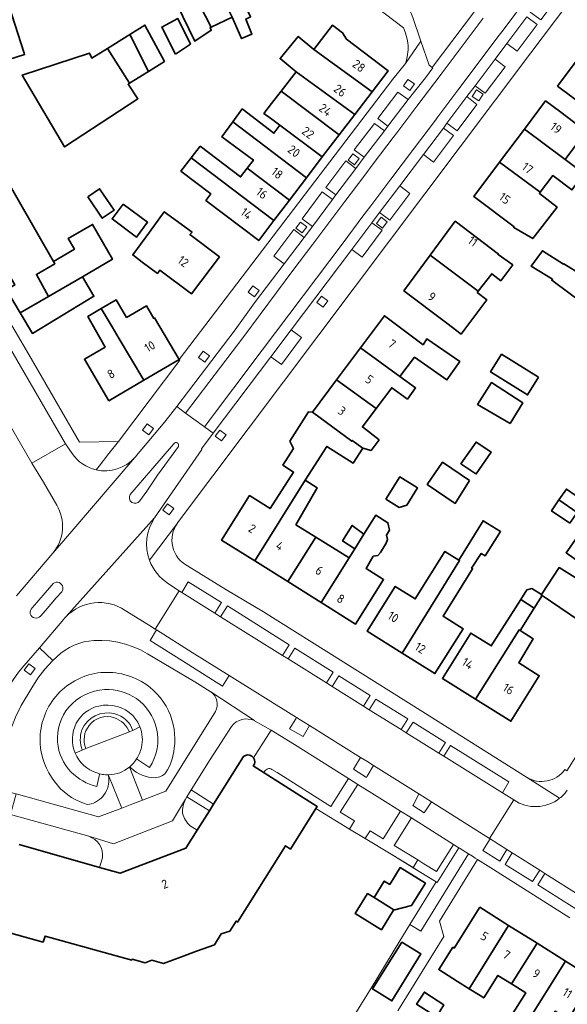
# Model space of a CAD drawing. Extents: x 150256 to 156914, y 461459 to 469481.
# Tile 333 of 656: x 155535 to 155619, y 463668 to 463819. Entities that reach past the tile are written whole.
import ezdxf
from ezdxf.enums import TextEntityAlignment as Align

# ---------------------------------------------------------------- set-up
doc = ezdxf.new("R2010")
doc.units = 0
doc.header["$LTSCALE"] = 0.75
for name, color, linetype, lineweight in [('B-RO-GR-BEPLANTING_CULTUUR_HEESTERS-GV', 251, 'CONTINUOUS', 18), ('B-RO-GR-GROENVOORZIENING-GV', 251, 'CONTINUOUS', 18), ('B-RO-IE-TERREINAFSCHEIDING_KUNSTMATIG_HEKWERK-G', 251, 'IE-TERREINAFSCHEIDING-KUNSTMATIG', 18), ('B-RO-IE-TERREINAFSCHEIDING_KUNSTMATIG_MUUR-G', 251, 'IE-TERREINAFSCHEIDING-KUNSTMATIG-DICHT', 18), ('B-RO-OG-BEBOUWING-GV', 6, 'CONTINUOUS', 35), ('B-RO-OG-BEBOUWING-T18', 1, 'CONTINUOUS', 18), ('B-RO-OG-TERREIN_CULTUURSCHEIDING-GV', 251, 'CONTINUOUS', 18), ('B-RO-VH-VERHARDING_ASFALT-GV', 251, 'CONTINUOUS', 18), ('B-RO-VH-VERHARDING_BETONSTRAATSTEEN-GV', 251, 'CONTINUOUS', 18), ('B-RO-VH-VERHARDING_TEGEL-GV', 251, 'CONTINUOUS', 18)]:
    doc.layers.add(name, color=color, linetype=linetype, lineweight=lineweight)
doc.styles.add('NLCS-ISO-M200-T18', font='NLCS-ISO.ttf', dxfattribs={"height": 360})
doc.linetypes.add('IE-TERREINAFSCHEIDING-KUNSTMATIG', pattern='A,4,[82,NLCS.SHX,S=0.75,R=90,X=0,Y=0],4,-2', length=10)
doc.linetypes.add('IE-TERREINAFSCHEIDING-KUNSTMATIG-DICHT', pattern='A,8,-1,[82,NLCS.SHX,S=0.75,R=90,X=0,Y=0],-1', length=10)

msp = doc.modelspace()

# ---------------------------------------------------------------- linework, layer by layer
at = {"layer": 'B-RO-GR-BEPLANTING_CULTUUR_HEESTERS-GV'}
for points in [[(155567.166, 463710.841), (155563.897, 463705.767), (155560.95, 463701.061), (155564.405, 463698.88), (155569.019, 463706.189)], [(155570.557, 463705.991), (155573.263, 463710.276), (155570.711, 463711.717), (155570.703, 463711.721)], [(155570.298, 463706.272), (155570.557, 463705.991)], [(155572.171, 463703.692), (155580.32, 463698.516), (155580.124, 463698.204)], [(155580.124, 463698.204), (155585.296, 463695.046), (155585.424, 463695.308), (155586.044, 463696.295), (155583.828, 463697.666), (155586.564, 463701.92), (155585.121, 463702.829), (155582.404, 463698.506), (155574.155, 463703.754), (155573.383, 463704.234)], [(155560.812, 463695.574), (155561.877, 463694.875), (155563.765, 463697.866), (155560.293, 463700.011), (155560.088, 463699.668)], [(155545.239, 463693.95), (155533.201, 463697.282)], [(155534.548, 463692.663), (155546.899, 463689.169), (155547.366, 463690.638)]]:
    msp.add_lwpolyline(points, dxfattribs=at)
for points in [[(155570.703, 463711.721, 0.3500796), (155567.166, 463710.841)], [(155569.019, 463706.189, -0.3588345), (155570.298, 463706.272)], [(155573.383, 463704.234, 0.5360957), (155572.171, 463703.692)], [(155560.088, 463699.668, 0.1323541), (155559.662, 463697.484)], [(155559.662, 463697.484, 0.172615), (155560.812, 463695.574)], [(155547.366, 463690.638, 0.3473616), (155545.239, 463693.95)]]:
    msp.add_lwpolyline(points, format="xyb", dxfattribs=at)
for points in [[(155595.042, 463689.123), (155595.157, 463689.309), (155595.775, 463690.304), (155592.137, 463692.537), (155594.786, 463696.773), (155593.132, 463697.815), (155590.446, 463693.557), (155588.439, 463694.789), (155587.836, 463693.841), (155587.68, 463693.597), (155591.67, 463691.172)], [(155595.775, 463690.304), (155595.157, 463689.309), (155595.042, 463689.123), (155595.983, 463688.551), (155598.603, 463686.961), (155598.771, 463686.859), (155602.068, 463692.185), (155601.263, 463692.692), (155598.636, 463688.548), (155596.714, 463689.728)]]:
    msp.add_lwpolyline(points, close=True, dxfattribs=at)
at = {"layer": 'B-RO-GR-GROENVOORZIENING-GV'}
for points in [[(155593.584, 463809.295), (155594.576, 463808.619), (155595.252, 463809.611), (155594.26, 463810.287)], [(155604.14, 463807.697), (155605.132, 463807.021), (155605.808, 463808.013), (155604.816, 463808.689)], [(155585.803, 463798.876), (155585.085, 463797.914), (155586.047, 463797.196), (155586.765, 463798.158)], [(155577.758, 463788.379), (155577.04, 463787.417), (155578.002, 463786.699), (155578.72, 463787.661)], [(155590.13, 463789.129), (155589.412, 463788.167), (155590.374, 463787.449), (155591.092, 463788.411)], [(155570.452, 463778.559), (155569.734, 463777.597), (155570.696, 463776.879), (155571.414, 463777.841)], [(155580.983, 463776.979), (155580.265, 463776.017), (155581.227, 463775.299), (155581.945, 463776.261)], [(155562.81, 463768.529), (155562.092, 463767.567), (155563.054, 463766.849), (155563.772, 463767.811)], [(155554.203, 463757.333), (155553.485, 463756.371), (155554.447, 463755.653), (155555.165, 463756.615)], [(155565.372, 463756.403), (155564.654, 463755.441), (155565.616, 463754.723), (155566.334, 463755.685)], [(155557.336, 463745.057), (155556.618, 463744.095), (155557.58, 463743.377), (155558.298, 463744.339)], [(155536.045, 463720.46), (155535.327, 463719.498), (155536.289, 463718.78), (155537.007, 463719.742)]]:
    msp.add_lwpolyline(points, close=True, dxfattribs=at)
at = {"layer": 'B-RO-IE-TERREINAFSCHEIDING_KUNSTMATIG_HEKWERK-G'}
for points in [[(155580.124, 463698.204), (155585.296, 463695.046)], [(155585.296, 463695.046), (155587.68, 463693.597)], [(155587.68, 463693.597), (155591.67, 463691.172), (155595.983, 463688.551)], [(155595.983, 463688.551), (155598.603, 463686.961)]]:
    msp.add_lwpolyline(points, dxfattribs=at)
at = {"layer": 'B-RO-IE-TERREINAFSCHEIDING_KUNSTMATIG_MUUR-G'}
for points in [[(155594.564, 463680.367), (155598.603, 463686.961)], [(155593.03, 463677.862), (155594.564, 463680.367)], [(155588.593, 463670.619), (155593.03, 463677.862)], [(155585.702, 463665.898), (155588.593, 463670.619)]]:
    msp.add_lwpolyline(points, dxfattribs=at)
at = {"layer": 'B-RO-OG-BEBOUWING-GV'}
for points in [[(155535.3, 463814.355), (155530.62, 463828.872), (155520.797, 463825.677), (155525.53, 463810.995), (155535.374, 463814.124)], [(155567.254, 463819.865), (155564.552, 463825.343), (155562.833, 463824.308), (155561.451, 463823.477), (155564.023, 463818.353)], [(155564.631, 463825.391), (155564.552, 463825.343), (155567.254, 463819.865), (155567.278, 463819.877), (155568.71, 463816.579), (155570.305, 463817.281), (155569.359, 463819.579), (155570.089, 463819.93), (155569.63, 463820.903), (155570.008, 463821.065), (155568.036, 463825.309), (155565.468, 463824.201)], [(155564.023, 463818.353), (155561.451, 463823.477), (155558.792, 463821.878), (155561.551, 463816.167), (155564.062, 463817.877), (155563.873, 463818.283)], [(155558.585, 463814.196), (155560.856, 463815.749), (155558.938, 463819.669), (155556.451, 463818.345)], [(155554.39, 463811.523), (155556.855, 463813.078), (155553.856, 463818.647), (155551.551, 463817.214)], [(155588.748, 463808.418), (155591.204, 463811.646), (155584.84, 463816.489), (155584.229, 463817.487), (155582.673, 463818.632), (155579.787, 463814.916)], [(155551.551, 463817.214), (155551.408, 463817.125), (155551.123, 463816.947), (155548.117, 463815.079), (155551.508, 463809.705), (155554.39, 463811.523)], [(155579.787, 463814.916), (155577.404, 463816.91), (155574.632, 463813.498), (155577.088, 463811.488), (155586.093, 463804.928), (155588.748, 463808.418)], [(155551.508, 463809.705), (155548.117, 463815.079), (155545.706, 463813.58), (155545.369, 463814.324), (155535.017, 463810.974), (155541.528, 463799.919), (155552.8, 463807.322), (155551.287, 463809.566)], [(155624.063, 463801.409), (155624.883, 463802.475), (155626.505, 463801.231), (155628.046, 463803.285), (155625.587, 463805.123), (155627.722, 463808.063), (155620.263, 463813.327), (155617.239, 463809.293), (155619.429, 463807.651), (155623.383, 463804.686), (155622.057, 463802.889)], [(155574.79, 463808.508), (155583.697, 463801.779), (155586.093, 463804.928), (155577.088, 463811.488)], [(155574.607, 463803.27), (155581.112, 463798.382), (155583.697, 463801.779), (155574.79, 463808.508), (155573.321, 463806.604), (155572.137, 463805.068), (155573.334, 463804.197)], [(155618.39, 463798.004), (155620.486, 463800.79), (155627.645, 463795.431), (155629.494, 463797.908), (155626.873, 463799.336), (155624.063, 463801.409), (155622.057, 463802.889), (155621.634, 463802.315), (155617.736, 463805.248), (155615.413, 463806.996), (155612.147, 463802.656)], [(155567.353, 463803.782), (155578.69, 463795.2), (155581.112, 463798.382), (155574.607, 463803.27), (155573.667, 463802.035), (155568.806, 463805.763)], [(155576.065, 463791.75), (155578.69, 463795.2), (155567.353, 463803.782), (155565.68, 463801.5), (155570.522, 463797.903), (155569.565, 463796.646)], [(155608.321, 463797.571), (155614.587, 463792.95), (155616.515, 463795.512), (155619.442, 463793.308), (155621.318, 463795.801), (155618.39, 463798.004), (155612.147, 463802.656)], [(155539.067, 463776.947), (155537.195, 463780.331), (155540.04, 463781.971), (155539.831, 463782.333), (155528.9, 463801.296), (155522.865, 463797.818), (155533.882, 463778.708), (155532.593, 463777.965), (155534.69, 463774.437)], [(155560.992, 463798.27), (155573.682, 463788.617), (155576.065, 463791.75), (155569.565, 463796.646), (155568.556, 463795.32), (155562.356, 463800.022)], [(155573.682, 463788.617), (155560.992, 463798.27), (155559.395, 463796.219), (155564.007, 463792.702), (155563.23, 463791.702), (155571.336, 463785.534)], [(155608.321, 463797.571), (155604.366, 463792.315), (155610.587, 463787.633), (155610.506, 463787.526), (155613.422, 463785.846), (155617.179, 463790.657), (155614.458, 463792.778), (155614.587, 463792.95)], [(155545.084, 463792.262), (155547.3, 463788.974), (155549.118, 463790.2), (155546.902, 463793.488)], [(155550.503, 463791.143), (155548.812, 463788.868), (155552.584, 463786.065), (155554.274, 463788.34)], [(155554.552, 463786.831), (155551.995, 463783.334), (155553.449, 463782.235), (155555.778, 463780.475), (155556.169, 463780.992), (155561.004, 463777.337), (155565.299, 463783.019), (155560.775, 463786.438), (155561.097, 463786.816), (155556.844, 463789.966)], [(155539.067, 463776.947), (155544.28, 463779.936), (155548.882, 463782.666), (155545.833, 463788.019), (155542.097, 463785.87), (155543.039, 463784.205), (155539.831, 463782.333), (155540.04, 463781.971), (155537.195, 463780.331)], [(155597.693, 463783.306), (155605.048, 463777.731), (155607.136, 463780.418), (155608.518, 463779.353), (155610.37, 463781.774), (155608.101, 463783.369), (155608.17, 463783.461), (155601.537, 463788.504)], [(155604.892, 463777.533), (155605.048, 463777.731), (155597.693, 463783.306), (155593.637, 463777.822), (155600.251, 463772.81), (155602.434, 463771.156), (155603, 463771.922), (155606.374, 463776.423)], [(155624.018, 463778.014), (155620.902, 463779.976), (155621.038, 463780.193), (155618.211, 463781.971), (155618.151, 463781.888), (155614.912, 463783.975), (155613.203, 463781.571), (155616.481, 463779.59), (155616.356, 463779.419), (155621.97, 463775.259)], [(155539.067, 463776.947), (155534.69, 463774.437), (155536.578, 463771.26), (155546.037, 463776.964), (155544.28, 463779.936)], [(155547.17, 463775.064), (155548.83, 463772.281), (155549.928, 463770.441), (155553.722, 463764.083), (155559.118, 463767.266), (155555.357, 463773.643), (155555.23, 463773.568), (155554.099, 463775.508), (155551.045, 463773.725), (155549.451, 463776.401)], [(155553.722, 463764.083), (155549.928, 463770.441), (155548.83, 463772.281), (155547.17, 463775.064), (155545.072, 463773.834), (155547.757, 463769.161), (155544.575, 463767.284), (155548.337, 463760.907)], [(155593.041, 463764.608), (155595.264, 463767.586), (155600.239, 463764.097), (155602.227, 463766.919), (155597.164, 463770.414), (155596.591, 463769.525), (155590.645, 463773.965), (155586.964, 463769.035)], [(155593.041, 463764.608), (155586.964, 463769.035), (155583.31, 463764.141), (155589.395, 463759.725), (155591.776, 463762.914), (155594.191, 463761.155), (155595.436, 463762.864)], [(155614.329, 463764.524), (155608.635, 463768.056), (155606.948, 463765.337), (155612.642, 463761.805)], [(155583.31, 463764.141), (155579.597, 463759.168), (155585.621, 463754.67), (155585.719, 463754.801), (155587.311, 463753.589), (155588.608, 463753.237), (155589.825, 463754.886), (155587.276, 463756.887), (155589.395, 463759.725)], [(155609.952, 463757.392), (155611.885, 463760.567), (155607.089, 463763.703), (155604.953, 463760.352)], [(155570.735, 463736.28), (155578.453, 463748.694), (155581.792, 463753.887), (155585.835, 463751.287), (155587.311, 463753.589), (155585.719, 463754.801), (155585.621, 463754.67), (155579.597, 463759.168), (155578.972, 463759.183), (155576.147, 463754.709), (155576.665, 463753.558), (155575.027, 463751.011), (155576.694, 463749.938), (155573.095, 463744.333), (155569.936, 463746.312), (155565.648, 463739.467)], [(155606.848, 463753.146), (155604.718, 463754.558), (155602.393, 463751.207), (155604.513, 463749.793), (155604.744, 463749.653), (155607.042, 463753.017)], [(155603.715, 463748.648), (155599.551, 463751.459), (155597.221, 463748.037), (155601.539, 463745.119)], [(155570.735, 463736.28), (155575.8, 463733.108), (155580.096, 463739.948), (155577.065, 463741.847), (155580.326, 463747.493), (155578.453, 463748.694)], [(155590.875, 463745.78), (155592.906, 463744.512), (155594.092, 463744.83), (155595.756, 463747.495), (155593.015, 463749.206)], [(155620.27, 463743.71), (155621.414, 463745.361), (155618.591, 463747.316), (155617.463, 463745.655)], [(155619.127, 463742.06), (155620.27, 463743.71), (155617.463, 463745.655), (155616.317, 463743.969)], [(155587.496, 463740.37), (155586.091, 463738.121), (155585.226, 463736.735), (155580.949, 463729.883), (155586.229, 463726.575), (155590.517, 463733.421), (155587.821, 463735.109), (155588.935, 463736.994), (155589.614, 463737.122), (155590.027, 463737.585), (155590.924, 463739.027), (155591.118, 463739.574), (155590.966, 463740.223), (155591.455, 463741.01), (155591.191, 463742.139), (155589.328, 463743.303)], [(155593.38, 463722.097), (155598.416, 463718.949), (155602.73, 463725.853), (155599.662, 463727.771), (155604.19, 463735.08), (155604.045, 463735.171), (155605.51, 463737.445), (155606.131, 463737.066), (155608.483, 463740.796), (155605.808, 463742.445), (155602.092, 463736.396), (155602.2, 463736.328)], [(155627.692, 463738.478), (155622.056, 463742.493), (155618.542, 463737.531), (155624.177, 463733.516)], [(155587.496, 463740.37), (155585.673, 463741.739), (155584.231, 463739.353), (155586.091, 463738.121)], [(155580.949, 463729.883), (155585.226, 463736.735), (155580.096, 463739.948), (155575.8, 463733.108)], [(155602.092, 463736.396), (155599.941, 463737.745), (155595.391, 463730.44), (155592.32, 463732.36), (155588.005, 463725.456), (155593.38, 463722.097), (155602.2, 463736.328)], [(155620.319, 463727.291), (155623.178, 463731.679), (155622.969, 463731.81), (155617.484, 463735.258), (155614.757, 463731.122), (155614.712, 463731.054), (155614.865, 463730.951)], [(155614.865, 463730.951), (155614.712, 463731.054), (155614.757, 463731.122), (155613.274, 463732.02), (155612.524, 463731.812), (155611.598, 463730.356), (155613.651, 463729.031)], [(155611.479, 463725.595), (155613.651, 463729.031), (155611.598, 463730.356), (155607.061, 463723.223), (155606.992, 463723.266), (155603.932, 463725.181), (155599.57, 463718.211), (155604.659, 463715.026), (155611.343, 463725.683)], [(155604.659, 463715.026), (155610.068, 463711.642), (155614.43, 463718.613), (155611.272, 463720.589), (155613.477, 463724.308), (155611.479, 463725.595), (155611.343, 463725.683)], [(155592.028, 463682.568), (155594.825, 463683.278), (155596.955, 463686.732), (155593.071, 463689.127), (155591.476, 463686.541), (155590.623, 463687.067), (155589.05, 463684.516), (155592.078, 463682.648)], [(155592.028, 463682.568), (155592.078, 463682.648), (155589.05, 463684.516), (155588.057, 463685.128), (155586.164, 463682.058), (155590.184, 463679.579)], [(155603.675, 463670.507), (155609.728, 463680.253), (155605.316, 463683.027), (155601.379, 463676.763), (155601.176, 463676.891), (155599.007, 463673.441), (155601.877, 463671.637)], [(155610.176, 463671.239), (155614.106, 463677.501), (155609.728, 463680.253), (155603.675, 463670.507), (155605.356, 463669.45), (155605.902, 463669.106), (155608.074, 463672.56)], [(155593.306, 463677.691), (155588.837, 463670.468), (155591.797, 463668.636), (155596.266, 463675.859)], [(155614.106, 463677.501), (155610.176, 463671.239), (155612.362, 463669.864), (155610.187, 463666.406), (155610.75, 463666.052), (155612.38, 463665.027), (155618.457, 463674.766)], [(155618.849, 463665.803), (155622.801, 463672.035), (155618.457, 463674.766), (155612.38, 463665.027), (155614.089, 463663.953), (155614.688, 463663.577), (155616.87, 463667.048)], [(155597.029, 463669.841), (155596.799, 463669.994), (155595.581, 463668.109), (155598.642, 463666.185), (155599.768, 463668.014)]]:
    msp.add_lwpolyline(points, close=True, dxfattribs=at)
for points in [[(155569.019, 463706.189), (155564.405, 463698.88), (155563.765, 463697.866), (155561.877, 463694.875), (155560.141, 463692.124), (155550.063, 463688.274), (155546.899, 463689.169), (155534.548, 463692.663)], [(155570.557, 463705.991), (155570.298, 463706.272)], [(155572.171, 463703.692), (155570.499, 463704.754)], [(155531.399, 463679.57), (155538.227, 463677.675), (155538.529, 463678.596), (155551.845, 463674.902), (155551.905, 463675.05), (155553.926, 463674.505), (155554.94, 463674.887), (155556.723, 463674.403), (155559.477, 463675.414), (155561.812, 463676.272), (155564.564, 463677.282), (155565.584, 463678.944), (155566.896, 463679.354), (155567.855, 463680.897), (155568.093, 463680.747), (155575.47, 463692.498), (155576.212, 463691.988), (155580.124, 463698.204), (155580.32, 463698.516), (155572.171, 463703.692)]]:
    msp.add_lwpolyline(points, dxfattribs=at)
for points in [[(155570.298, 463706.272, 0.3588345), (155569.019, 463706.189)], [(155570.499, 463704.754, 0.3411183), (155570.557, 463705.991)]]:
    msp.add_lwpolyline(points, format="xyb", dxfattribs=at)
at = {"layer": 'B-RO-OG-TERREIN_CULTUURSCHEIDING-GV'}
for points in [[(155559.514, 463731.422), (155564.609, 463728.236), (155565.634, 463729.876), (155560.524, 463733.087)], [(155565.487, 463727.686), (155574.987, 463721.746), (155576.011, 463723.384), (155566.53, 463729.354)], [(155566.795, 463718.665), (155561.099, 463722.222), (155555.668, 463725.662), (155554.661, 463724.028), (155559.654, 463720.893), (155565.774, 463717.049)], [(155581.748, 463717.519), (155582.773, 463719.159), (155576.879, 463722.859), (155575.847, 463721.208)], [(155587.445, 463713.956), (155588.474, 463715.601), (155583.663, 463718.612), (155582.633, 463716.965)], [(155593.199, 463710.358), (155594.221, 463711.993), (155589.344, 463715.047), (155588.32, 463713.409)], [(155578.167, 463709.307), (155579.132, 463710.961), (155577.167, 463712.188), (155577.053, 463712.008), (155576.076, 463710.469)], [(155598.995, 463706.734), (155600.028, 463708.386), (155595.045, 463711.501), (155594.013, 463709.849)], [(155608.773, 463700.62), (155609.779, 463702.291), (155600.801, 463707.901), (155599.769, 463706.25)], [(155588.993, 463704.803), (155587.925, 463705.47), (155586.991, 463706.053), (155585.908, 463704.272), (155587.885, 463703.003), (155588.006, 463703.2)], [(155596.847, 463697.708), (155597.864, 463699.257), (155595.929, 463700.467), (155595.092, 463698.803), (155595.026, 463698.673), (155596.74, 463697.545)], [(155609.47, 463691.908), (155606.875, 463693.543), (155605.764, 463691.778), (155608.359, 463690.144)], [(155603.574, 463691.236), (155602.207, 463692.098), (155602.068, 463692.185), (155598.771, 463686.859), (155598.603, 463686.961), (155594.564, 463680.367), (155596.247, 463679.337)], [(155610.296, 463691.388), (155609.185, 463689.624), (155613.389, 463686.975), (155614.5, 463688.739)], [(155615.306, 463688.232), (155614.195, 463686.467), (155622, 463681.555), (155623.112, 463683.319), (155620.984, 463684.655)]]:
    msp.add_lwpolyline(points, close=True, dxfattribs=at)
for points in [[(155563.996, 463716.136), (155563.864, 463716.224), (155561.513, 463717.683), (155554.27, 463722.002), (155553.193, 463722.595), (155552.068, 463723.093), (155550.904, 463723.491), (155549.709, 463723.786), (155548.494, 463723.975), (155547.267, 463724.059), (155546.037, 463724.036), (155545.252, 463723.963), (155544.477, 463723.82), (155543.718, 463723.606), (155542.982, 463723.325), (155542.274, 463722.977), (155541.601, 463722.567), (155540.968, 463722.097), (155539.733, 463720.977)], [(155539.733, 463720.977), (155539.673, 463720.923), (155538.491, 463719.635), (155537.433, 463718.244), (155536.508, 463716.761), (155534.859, 463714.06), (155534.002, 463712.273), (155533.277, 463710.428), (155532.689, 463708.535), (155531.498, 463704.168)], [(155551.718, 463704.456), (155551.533, 463704.627), (155551.529, 463704.459), (155553.468, 463699.484), (155557.058, 463700.859), (155564.705, 463713.114)], [(155554.574, 463704.502), (155552.717, 463705.746), (155552.58, 463705.838), (155552.432, 463705.615), (155552.272, 463705.4), (155552.102, 463705.193), (155551.922, 463704.995), (155551.732, 463704.806), (155551.533, 463704.627), (155551.718, 463704.456)], [(155552.58, 463705.838), (155552.717, 463705.746), (155554.574, 463704.502)], [(155533.485, 463700.645), (155534.084, 463700.478), (155546.712, 463696.95), (155550.307, 463698.289), (155548.344, 463703.164), (155548.254, 463703.387), (155548.25, 463703.397), (155548.333, 463702.691), (155548.325, 463702.335), (155548.285, 463701.981), (155548.211, 463701.632), (155548.106, 463701.292), (155547.97, 463700.963), (155547.804, 463700.648), (155547.61, 463700.35), (155547.389, 463700.071), (155547.143, 463699.814), (155546.874, 463699.58), (155546.585, 463699.372), (155546.278, 463699.192), (155545.955, 463699.041), (155545.62, 463698.921)], [(155545.62, 463698.921), (155545.955, 463699.041), (155546.278, 463699.192), (155546.585, 463699.372), (155546.874, 463699.58), (155547.143, 463699.814), (155547.389, 463700.071), (155547.61, 463700.35), (155547.804, 463700.648), (155547.97, 463700.963), (155548.106, 463701.292), (155548.211, 463701.632), (155548.285, 463701.981), (155548.325, 463702.335), (155548.333, 463702.691), (155548.25, 463703.397), (155548.025, 463703.398), (155547.8, 463703.409), (155547.576, 463703.431), (155547.353, 463703.463), (155547.132, 463703.505), (155546.913, 463703.558), (155546.882, 463703.425), (155546.466, 463701.624)], [(155546.466, 463701.624), (155546.882, 463703.425), (155546.913, 463703.558), (155546.476, 463703.677)]]:
    msp.add_lwpolyline(points, dxfattribs=at)
for points in [[(155546.192, 463718.976, 0.183552), (155539.863, 463715.078)], [(155539.863, 463715.078, -0.183552), (155546.192, 463718.976)], [(155553.328, 463717.721, 0.1792097), (155546.192, 463718.976)], [(155546.192, 463718.976, -0.1792097), (155553.328, 463717.721)], [(155557.503, 463713.238, 0.1522337), (155553.328, 463717.721)], [(155553.328, 463717.721, -0.1522337), (155557.503, 463713.238)], [(155547.668, 463716.498, 0.2035507), (155542.18, 463713.787)], [(155542.18, 463713.787, -0.2035507), (155547.668, 463716.498)], [(155552.571, 463715.106, 0.1688721), (155547.668, 463716.498)], [(155547.668, 463716.498, -0.1688721), (155552.571, 463715.106)], [(155564.705, 463713.114, 0.3755581), (155563.996, 463716.136)], [(155539.863, 463715.078, 0.174521), (155537.776, 463708.254)], [(155537.776, 463708.254, -0.174521), (155539.863, 463715.078)], [(155542.18, 463713.787, 0.198294), (155540.456, 463708.421)], [(155540.456, 463708.421, -0.198294), (155542.18, 463713.787)], [(155543.328, 463711.312, -0.2227866), (155546.793, 463713.974)], [(155546.793, 463713.974, -0.25945), (155551.993, 463712.519)], [(155555.645, 463710.539, 0.1812684), (155552.571, 463715.106)], [(155552.571, 463715.106, -0.1812684), (155555.645, 463710.539)], [(155551.993, 463712.519, -0.095934), (155553.096, 463710.777)], [(155558.369, 463707.49, 0.1381446), (155557.503, 463713.238)], [(155557.503, 463713.238, -0.1381446), (155558.369, 463707.49)], [(155543.138, 463706.734, -0.2219085), (155543.328, 463711.312)], [(155553.096, 463710.777, -0.1502711), (155553.339, 463707.603)], [(155554.574, 463704.502, 0.208216), (155555.645, 463710.539)], [(155555.645, 463710.539, -0.208216), (155554.574, 463704.502)], [(155537.776, 463708.254, 0.154074), (155539.981, 463702.369)], [(155539.981, 463702.369, -0.154074), (155537.776, 463708.254)], [(155540.456, 463708.421, 0.1733133), (155542.518, 463703.815)], [(155542.518, 463703.815, -0.1733133), (155540.456, 463708.421)], [(155553.339, 463707.603, -0.0921262), (155552.58, 463705.838)], [(155546.476, 463703.677, -0.2140793), (155543.138, 463706.734)], [(155557.07, 463703.747, 0.1296316), (155558.369, 463707.49)], [(155558.369, 463707.49, -0.1296316), (155557.07, 463703.747)], [(155542.518, 463703.815, 0.1385979), (155546.466, 463701.624)], [(155546.466, 463701.624, -0.1385979), (155542.518, 463703.815)], [(155551.718, 463704.456, 0.199337), (155555.46, 463702.95)], [(155555.46, 463702.95, -0.199337), (155551.718, 463704.456)], [(155555.46, 463702.95, 0.2255409), (155557.07, 463703.747)], [(155557.07, 463703.747, -0.2255409), (155555.46, 463702.95)], [(155539.981, 463702.369, 0.1562038), (155544.578, 463698.983)], [(155544.578, 463698.983, -0.1562038), (155539.981, 463702.369)], [(155544.578, 463698.983, 0.1995947), (155545.62, 463698.921)], [(155545.62, 463698.921, -0.1995947), (155544.578, 463698.983)]]:
    msp.add_lwpolyline(points, format="xyb", dxfattribs=at)
at = {"layer": 'B-RO-VH-VERHARDING_ASFALT-GV'}
for points in [[(155604.46, 463820.746), (155597.993, 463812.127), (155598.068, 463812.065), (155596.96, 463810.547), (155594.281, 463807.202), (155591.187, 463803.102), (155590.648, 463802.403), (155587.547, 463798.335), (155586.276, 463796.614), (155583.207, 463792.542), (155582.659, 463791.825), (155579.629, 463787.708), (155578.32, 463786.025), (155575.23, 463781.928), (155570.714, 463775.947), (155567.702, 463771.813), (155558.75, 463760.023), (155560.12, 463759.015), (155569.056, 463770.785), (155576.587, 463780.904), (155579.677, 463785.001), (155584.565, 463791.519), (155587.633, 463795.591), (155588.899, 463797.304), (155592, 463801.372), (155592.544, 463802.078), (155595.638, 463806.178), (155599.37, 463811.128), (155605.826, 463819.735)], [(155605.826, 463819.735), (155599.37, 463811.128), (155595.638, 463806.178), (155592.544, 463802.078), (155592, 463801.372), (155588.899, 463797.304), (155587.633, 463795.591), (155584.565, 463791.519), (155579.677, 463785.001), (155576.587, 463780.904), (155569.056, 463770.785), (155560.12, 463759.015), (155562.991, 463756.903), (155571.866, 463768.686), (155584.295, 463785.187), (155587.359, 463789.291), (155588.559, 463790.869), (155591.636, 463794.953), (155595.286, 463799.779), (155598.346, 463803.819), (155598.866, 463804.578), (155601.938, 463808.676), (155606.295, 463814.428), (155608.085, 463816.834), (155608.693, 463817.64), (155611.175, 463820.935)], [(155611.175, 463820.935), (155608.693, 463817.64), (155608.085, 463816.834), (155606.295, 463814.428), (155601.938, 463808.676), (155598.866, 463804.578), (155598.346, 463803.819), (155595.286, 463799.779), (155591.636, 463794.953), (155588.559, 463790.869), (155587.359, 463789.291), (155584.295, 463785.187), (155571.866, 463768.686), (155562.991, 463756.903), (155564.361, 463755.895), (155573.224, 463767.663), (155576.339, 463771.787), (155585.657, 463784.17), (155588.721, 463788.274), (155589.916, 463789.846), (155592.994, 463793.93), (155596.641, 463798.753), (155599.701, 463802.793), (155600.226, 463803.558), (155603.298, 463807.657), (155604.58, 463809.344), (155607.659, 463813.413), (155609.449, 463815.819), (155610.058, 463816.628), (155612.533, 463819.912)]]:
    msp.add_lwpolyline(points, dxfattribs=at)
msp.add_lwpolyline([(155541.651, 463754.277), (155519.736, 463792.053), (155514.618, 463789.179), (155536.471, 463751.299)], close=True, dxfattribs=at)
at = {"layer": 'B-RO-VH-VERHARDING_BETONSTRAATSTEEN-GV'}
for points in [[(155564.361, 463755.895), (155562.991, 463756.903), (155560.12, 463759.015), (155558.75, 463760.023), (155556.912, 463757.647), (155552.568, 463752.468)], [(155541.715, 463727.674), (155549.188, 463736.021), (155555.345, 463742.897), (155562.614, 463753.4), (155562.56, 463753.49), (155564.361, 463755.895)], [(155542.676, 463752.798), (155541.651, 463754.277), (155536.471, 463751.299), (155538.301, 463748.383), (155540.311, 463744.873)], [(155558.263, 463754.206), (155554.753, 463750.163), (155552.829, 463747.914), (155551.603, 463746.513)], [(155551.603, 463746.513), (155552.829, 463747.914), (155554.753, 463750.163), (155558.263, 463754.206)], [(155553.103, 463745.526), (155554.143, 463747.011), (155555.797, 463749.457), (155559.002, 463753.892)], [(155559.002, 463753.892), (155555.797, 463749.457), (155554.143, 463747.011), (155553.103, 463745.526)], [(155552.336, 463752.191), (155542.623, 463740.85), (155539.717, 463737.458), (155534.145, 463730.905)], [(155539.717, 463737.458), (155542.623, 463740.85), (155552.336, 463752.191)], [(155555.345, 463742.897), (155549.188, 463736.021), (155541.715, 463727.674)], [(155539.619, 463732.625), (155538.865, 463731.72), (155537.257, 463729.884), (155536.526, 463729.049)], [(155536.526, 463729.049), (155537.257, 463729.884), (155538.865, 463731.72), (155539.619, 463732.625)], [(155550.838, 463728.669), (155554.401, 463726.47), (155555.456, 463725.798), (155559.113, 463731.672), (155557.506, 463732.778)], [(155537.802, 463727.793), (155538.594, 463728.671), (155540.215, 463730.613), (155541.08, 463731.545)], [(155541.08, 463731.545), (155540.215, 463730.613), (155538.594, 463728.671), (155537.802, 463727.793)], [(155534.975, 463719.794), (155537.655, 463722.934), (155541.414, 463727.338)], [(155553.096, 463710.777), (155552.013, 463710.229), (155551.506, 463710.023), (155544.797, 463707.435), (155544.23, 463707.2), (155543.138, 463706.734)], [(155552.013, 463710.229), (155553.096, 463710.777)], [(155544.797, 463707.435), (155551.506, 463710.023)], [(155573.263, 463710.276), (155570.557, 463705.991)], [(155573.383, 463704.234), (155574.155, 463703.754), (155582.404, 463698.506), (155585.121, 463702.829), (155576.822, 463708.058), (155573.263, 463710.276)], [(155543.138, 463706.734), (155544.23, 463707.2)], [(155548.254, 463703.387), (155548.344, 463703.164), (155550.307, 463698.289), (155551.84, 463698.86), (155553.468, 463699.484), (155551.529, 463704.459), (155551.533, 463704.627)], [(155551.533, 463704.627), (155551.732, 463704.806), (155551.922, 463704.995), (155552.102, 463705.193), (155552.272, 463705.4), (155552.432, 463705.615), (155552.58, 463705.838)], [(155570.499, 463704.754), (155572.171, 463703.692)], [(155546.476, 463703.677), (155546.913, 463703.558), (155547.132, 463703.505), (155547.353, 463703.463), (155547.576, 463703.431), (155547.8, 463703.409), (155548.025, 463703.398), (155548.25, 463703.397)], [(155548.25, 463703.397), (155548.254, 463703.387)], [(155610.51, 463699.533), (155606.777, 463693.604), (155606.875, 463693.543), (155609.47, 463691.908)], [(155609.47, 463691.908), (155610.296, 463691.388), (155614.5, 463688.739), (155615.306, 463688.232), (155620.984, 463684.655), (155624.696, 463690.606)]]:
    msp.add_lwpolyline(points, dxfattribs=at)
for points in [[(155559.002, 463753.892, 1.0608345), (155558.263, 463754.206)], [(155558.263, 463754.206, -1.0608345), (155559.002, 463753.892)], [(155546.373, 463750.283, -0.1883858), (155542.676, 463752.798)], [(155552.336, 463752.191, -0.2737269), (155546.373, 463750.283)], [(155552.568, 463752.468, -0.0138182), (155552.336, 463752.191)], [(155551.603, 463746.513, 0.9952127), (155553.103, 463745.526)], [(155553.103, 463745.526, -0.9952127), (155551.603, 463746.513)], [(155540.311, 463744.873, -0.3163757), (155539.717, 463737.458)], [(155554.563, 463736.376, -0.2428902), (155555.345, 463742.897)], [(155557.506, 463732.778, -0.1668206), (155554.563, 463736.376)], [(155541.08, 463731.545, 1.0188212), (155539.619, 463732.625)], [(155539.619, 463732.625, -1.0188212), (155541.08, 463731.545)], [(155536.526, 463729.049, 1.0545053), (155537.802, 463727.793)], [(155537.802, 463727.793, -1.0545053), (155536.526, 463729.049)], [(155541.715, 463727.674, -0.3651176), (155550.838, 463728.669)], [(155541.414, 463727.338, -0.0141722), (155541.715, 463727.674)], [(155531.554, 463714.269, -0.062817), (155534.975, 463719.794)], [(155546.793, 463713.974, 0.2227866), (155543.328, 463711.312)], [(155551.993, 463712.519, 0.25945), (155546.793, 463713.974)], [(155544.186, 463710.296, -0.3760952), (155549.227, 463712.772)], [(155549.195, 463712.176, 0.3127835), (155545.291, 463710.975)], [(155551.506, 463710.023, 0.1971235), (155549.195, 463712.176)], [(155549.227, 463712.772, -0.2531388), (155552.013, 463710.229)], [(155553.096, 463710.777, 0.095934), (155551.993, 463712.519)], [(155543.328, 463711.312, 0.2219085), (155543.138, 463706.734)], [(155545.291, 463710.975, 0.2734818), (155544.797, 463707.435)], [(155553.339, 463707.603, 0.1502711), (155553.096, 463710.777)], [(155544.23, 463707.2, -0.1744201), (155544.186, 463710.296)], [(155552.58, 463705.838, 0.0921262), (155553.339, 463707.603)], [(155543.138, 463706.734, 0.2140793), (155546.476, 463703.677)], [(155551.533, 463704.627, -0.1761033), (155548.25, 463703.397)], [(155548.25, 463703.397, 0.1761033), (155551.533, 463704.627)], [(155570.557, 463705.991, -0.3411183), (155570.499, 463704.754)], [(155572.171, 463703.692, -0.5360957), (155573.383, 463704.234)], [(155618.737, 463701.039, -0.0724376), (155617.558, 463699.788)], [(155617.558, 463699.788, -0.327613), (155610.51, 463699.533)]]:
    msp.add_lwpolyline(points, format="xyb", dxfattribs=at)
for points in [[(155586.991, 463706.053), (155587.925, 463705.47), (155588.993, 463704.803), (155595.929, 463700.467), (155597.864, 463699.257), (155606.777, 463693.604), (155610.51, 463699.533), (155608.773, 463700.62), (155599.769, 463706.25), (155598.995, 463706.734), (155594.013, 463709.849), (155593.199, 463710.358), (155588.32, 463713.409), (155587.445, 463713.956), (155582.633, 463716.965), (155581.748, 463717.519), (155575.847, 463721.208), (155574.987, 463721.746), (155565.487, 463727.686), (155564.609, 463728.236), (155559.514, 463731.422), (155559.113, 463731.672), (155555.456, 463725.798), (155555.668, 463725.662), (155561.099, 463722.222), (155566.795, 463718.665), (155577.167, 463712.188), (155579.132, 463710.961)], [(155593.132, 463697.815), (155591.155, 463699.058), (155588.724, 463700.56), (155586.564, 463701.92), (155583.828, 463697.666), (155586.044, 463696.295), (155585.424, 463695.308), (155585.296, 463695.046), (155587.68, 463693.597), (155587.836, 463693.841), (155588.439, 463694.789), (155590.446, 463693.557)], [(155601.263, 463692.692), (155594.786, 463696.773), (155592.137, 463692.537), (155595.775, 463690.304), (155596.714, 463689.728), (155598.636, 463688.548)]]:
    msp.add_lwpolyline(points, close=True, dxfattribs=at)
at = {"layer": 'B-RO-VH-VERHARDING_TEGEL-GV'}
for points in [[(155554.563, 463736.376), (155558.861, 463742.104), (155558.876, 463742.127), (155613.121, 463814.374), (155638.067, 463847.486)], [(155586.583, 463823.599), (155593.557, 463818.22)], [(155593.866, 463812.771), (155596.255, 463816.191), (155595.005, 463819.834), (155594.072, 463822.102), (155593.528, 463822.491), (155592.701, 463823.059), (155590.095, 463822.608)], [(155617.725, 463823.568), (155614.649, 463819.476), (155613.06, 463820.653)], [(155612.533, 463819.912), (155614.109, 463818.765), (155611.633, 463815.469), (155611.034, 463814.672), (155609.449, 463815.819), (155607.659, 463813.413), (155609.184, 463812.253), (155606.139, 463808.185), (155604.58, 463809.344), (155603.298, 463807.657), (155604.828, 463806.465), (155601.803, 463802.396), (155600.226, 463803.558), (155599.701, 463802.793), (155601.247, 463801.673), (155598.189, 463797.579), (155596.641, 463798.753), (155592.994, 463793.93)], [(155552.568, 463752.468), (155556.912, 463757.647), (155558.75, 463760.023), (155567.702, 463771.813), (155570.714, 463775.947), (155575.23, 463781.928), (155573.684, 463783.113), (155576.762, 463787.235), (155578.32, 463786.025), (155579.629, 463787.708), (155578.019, 463788.889), (155581.108, 463793.001), (155582.659, 463791.825), (155583.207, 463792.542), (155581.664, 463793.691), (155584.718, 463797.802), (155586.276, 463796.614), (155587.547, 463798.335), (155586.006, 463799.489), (155589.107, 463803.553), (155590.648, 463802.403), (155591.187, 463803.102), (155589.617, 463804.273), (155592.712, 463808.368), (155594.281, 463807.202), (155596.96, 463810.547), (155598.068, 463812.065), (155597.993, 463812.127), (155597.515, 463812.518), (155596.255, 463816.191), (155593.866, 463812.771), (155591.953, 463810.337), (155559.118, 463767.266), (155559.242, 463767.155), (155549.805, 463754.645), (155548.336, 463752.778)], [(155592.994, 463793.93), (155594.565, 463792.764), (155591.474, 463788.658), (155589.916, 463789.846), (155588.721, 463788.274), (155590.291, 463787.113), (155587.225, 463782.998), (155585.657, 463784.17), (155576.339, 463771.787), (155577.9, 463770.607), (155574.825, 463766.496), (155573.224, 463767.663), (155564.361, 463755.895), (155562.56, 463753.49), (155562.614, 463753.4), (155555.345, 463742.897)], [(155540.311, 463744.873), (155538.301, 463748.383), (155536.471, 463751.299), (155514.618, 463789.179), (155512.063, 463793.592)], [(155519.074, 463793.228), (155519.736, 463792.053), (155541.651, 463754.277), (155542.676, 463752.798)], [(155546.373, 463750.283), (155546.827, 463750.859), (155548.336, 463752.778), (155549.805, 463754.645), (155543.793, 463754.552), (155536.021, 463768.014), (155527.592, 463782.375), (155522.029, 463791.771)], [(155548.336, 463752.778), (155546.827, 463750.859), (155546.373, 463750.283)], [(155558.861, 463742.104), (155554.563, 463736.376)], [(155534.145, 463730.905), (155539.717, 463737.458)], [(155612.455, 463703.036), (155596.55, 463713.082), (155572.07, 463728.437), (155566.28, 463731.888), (155560.388, 463735.525)], [(155557.506, 463732.778), (155559.113, 463731.672), (155559.514, 463731.422), (155560.524, 463733.087), (155565.634, 463729.876), (155564.609, 463728.236), (155565.487, 463727.686), (155566.53, 463729.354), (155576.011, 463723.384), (155574.987, 463721.746), (155575.847, 463721.208), (155576.879, 463722.859), (155582.773, 463719.159), (155581.748, 463717.519), (155582.633, 463716.965), (155583.663, 463718.612), (155588.474, 463715.601), (155587.445, 463713.956), (155588.32, 463713.409), (155589.344, 463715.047), (155594.221, 463711.993), (155593.199, 463710.358), (155594.013, 463709.849), (155595.045, 463711.501), (155600.028, 463708.386), (155598.995, 463706.734), (155599.769, 463706.25), (155600.801, 463707.901), (155609.779, 463702.291), (155608.773, 463700.62), (155610.51, 463699.533)], [(155541.414, 463727.338), (155537.655, 463722.934), (155539.733, 463720.977), (155540.968, 463722.097), (155541.601, 463722.567), (155542.274, 463722.977), (155542.982, 463723.325), (155543.718, 463723.606), (155544.477, 463723.82), (155545.252, 463723.963), (155546.037, 463724.036), (155547.267, 463724.059), (155548.494, 463723.975), (155549.709, 463723.786), (155550.904, 463723.491), (155552.068, 463723.093), (155553.193, 463722.595), (155554.27, 463722.002), (155561.513, 463717.683), (155563.864, 463716.224), (155563.996, 463716.136), (155570.703, 463711.721), (155570.711, 463711.717), (155573.263, 463710.276), (155576.822, 463708.058), (155585.121, 463702.829), (155586.564, 463701.92), (155588.724, 463700.56), (155591.155, 463699.058), (155593.132, 463697.815), (155594.786, 463696.773), (155601.263, 463692.692), (155602.068, 463692.185), (155602.207, 463692.098), (155603.574, 463691.236), (155604.153, 463690.871), (155604.371, 463690.734), (155604.593, 463690.586), (155604.956, 463690.358), (155607.398, 463688.827), (155608.518, 463688.121), (155619.146, 463681.426)], [(155588.993, 463704.803), (155588.006, 463703.2), (155587.885, 463703.003), (155585.908, 463704.272), (155586.991, 463706.053), (155579.132, 463710.961), (155578.167, 463709.307), (155576.076, 463710.469), (155577.053, 463712.008), (155577.167, 463712.188), (155566.795, 463718.665), (155565.774, 463717.049), (155559.654, 463720.893), (155554.661, 463724.028), (155555.668, 463725.662), (155555.456, 463725.798), (155554.401, 463726.47), (155550.838, 463728.669)], [(155632.352, 463725.914), (155632.152, 463725.598), (155629.963, 463722.135), (155630.089, 463722.055), (155618.677, 463704.028), (155618.383, 463704.195)], [(155531.498, 463704.168), (155532.689, 463708.535), (155533.277, 463710.428), (155534.002, 463712.273), (155534.859, 463714.06), (155536.508, 463716.761), (155537.433, 463718.244), (155538.491, 463719.635), (155539.673, 463720.923), (155539.733, 463720.977), (155537.655, 463722.934), (155534.975, 463719.794)], [(155570.703, 463711.721), (155563.996, 463716.136)], [(155564.705, 463713.114), (155557.058, 463700.859), (155553.468, 463699.484), (155551.84, 463698.86), (155550.307, 463698.289), (155546.712, 463696.95), (155534.084, 463700.478), (155533.201, 463697.282), (155545.239, 463693.95), (155549.023, 463692.8), (155558.078, 463696.306), (155560.088, 463699.668), (155560.293, 463700.011), (155560.95, 463701.061), (155563.897, 463705.767), (155567.166, 463710.841)], [(155551.506, 463710.023), (155552.013, 463710.229)], [(155544.23, 463707.2), (155544.797, 463707.435)], [(155622, 463681.555), (155614.195, 463686.467), (155615.306, 463688.232), (155614.5, 463688.739), (155613.389, 463686.975), (155609.185, 463689.624), (155610.296, 463691.388), (155609.47, 463691.908), (155608.359, 463690.144), (155605.764, 463691.778), (155606.875, 463693.543), (155606.777, 463693.604), (155597.864, 463699.257), (155596.847, 463697.708), (155596.74, 463697.545), (155595.026, 463698.673), (155595.092, 463698.803), (155595.929, 463700.467), (155588.993, 463704.803)], [(155612.455, 463703.036), (155617.558, 463699.788)], [(155617.558, 463699.788), (155612.455, 463703.036)], [(155560.088, 463699.668), (155558.078, 463696.306), (155549.023, 463692.8), (155545.239, 463693.95)], [(155547.366, 463690.638), (155546.899, 463689.169), (155550.063, 463688.274), (155560.141, 463692.124), (155561.877, 463694.875), (155560.812, 463695.574)], [(155592.708, 463667.122), (155599.753, 463678.54), (155599.099, 463680.89), (155604.956, 463690.358), (155604.593, 463690.586), (155604.371, 463690.734), (155604.153, 463690.871), (155603.574, 463691.236), (155596.247, 463679.337), (155594.564, 463680.367), (155593.03, 463677.862), (155588.593, 463670.619), (155585.702, 463665.898)]]:
    msp.add_lwpolyline(points, dxfattribs=at)
for points in [[(155595.702, 463825.187), (155593.528, 463822.491), (155594.072, 463822.102), (155595.005, 463819.834), (155596.255, 463816.191), (155597.515, 463812.518), (155597.993, 463812.127), (155604.46, 463820.746), (155607.965, 463825.418), (155607.477, 463825.773), (155602.872, 463825.113), (155598.57, 463824.496), (155596.306, 463824.755)], [(155613.06, 463820.653), (155614.649, 463819.476), (155617.725, 463823.568), (155616.152, 463824.747)], [(155611.633, 463815.469), (155614.109, 463818.765), (155612.533, 463819.912), (155610.058, 463816.628), (155609.449, 463815.819), (155611.034, 463814.672)], [(155607.659, 463813.413), (155604.58, 463809.344), (155606.139, 463808.185), (155609.184, 463812.253)], [(155593.584, 463809.295), (155594.26, 463810.287), (155595.252, 463809.611), (155594.576, 463808.619)], [(155594.281, 463807.202), (155592.712, 463808.368), (155589.617, 463804.273), (155591.187, 463803.102)], [(155603.298, 463807.657), (155600.226, 463803.558), (155601.803, 463802.396), (155604.828, 463806.465)], [(155604.14, 463807.697), (155604.816, 463808.689), (155605.808, 463808.013), (155605.132, 463807.021)], [(155590.648, 463802.403), (155589.107, 463803.553), (155586.006, 463799.489), (155587.547, 463798.335)], [(155596.641, 463798.753), (155598.189, 463797.579), (155601.247, 463801.673), (155599.701, 463802.793)], [(155585.803, 463798.876), (155586.765, 463798.158), (155586.047, 463797.196), (155585.085, 463797.914)], [(155586.276, 463796.614), (155584.718, 463797.802), (155581.664, 463793.691), (155583.207, 463792.542)], [(155589.916, 463789.846), (155591.474, 463788.658), (155594.565, 463792.764), (155592.994, 463793.93)], [(155582.659, 463791.825), (155581.108, 463793.001), (155578.019, 463788.889), (155579.629, 463787.708)], [(155577.758, 463788.379), (155578.72, 463787.661), (155578.002, 463786.699), (155577.04, 463787.417)], [(155585.657, 463784.17), (155587.225, 463782.998), (155590.291, 463787.113), (155588.721, 463788.274)], [(155590.13, 463789.129), (155591.092, 463788.411), (155590.374, 463787.449), (155589.412, 463788.167)], [(155578.32, 463786.025), (155576.762, 463787.235), (155573.684, 463783.113), (155575.23, 463781.928)], [(155570.452, 463778.559), (155571.414, 463777.841), (155570.696, 463776.879), (155569.734, 463777.597)], [(155580.983, 463776.979), (155581.945, 463776.261), (155581.227, 463775.299), (155580.265, 463776.017)], [(155573.224, 463767.663), (155574.825, 463766.496), (155577.9, 463770.607), (155576.339, 463771.787)], [(155562.81, 463768.529), (155563.772, 463767.811), (155563.054, 463766.849), (155562.092, 463767.567)], [(155554.203, 463757.333), (155555.165, 463756.615), (155554.447, 463755.653), (155553.485, 463756.371)], [(155565.372, 463756.403), (155566.334, 463755.685), (155565.616, 463754.723), (155564.654, 463755.441)], [(155557.336, 463745.057), (155558.298, 463744.339), (155557.58, 463743.377), (155556.618, 463744.095)], [(155536.045, 463720.46), (155537.007, 463719.742), (155536.289, 463718.78), (155535.327, 463719.498)], [(155564.405, 463698.88), (155560.95, 463701.061), (155560.293, 463700.011), (155563.765, 463697.866)], [(155588.837, 463670.468), (155593.306, 463677.691), (155596.266, 463675.859), (155591.797, 463668.636)]]:
    msp.add_lwpolyline(points, close=True, dxfattribs=at)
for points in [[(155593.557, 463818.22, -0.2068175), (155593.866, 463812.771)], [(155542.676, 463752.798, 0.1883858), (155546.373, 463750.283)], [(155546.373, 463750.283, 0.2737269), (155552.336, 463752.191)], [(155552.336, 463752.191, 0.0138182), (155552.568, 463752.468)], [(155539.717, 463737.458, 0.3163757), (155540.311, 463744.873)], [(155555.345, 463742.897, 0.2428902), (155554.563, 463736.376)], [(155560.388, 463735.525, -0.4540107), (155558.861, 463742.104)], [(155554.563, 463736.376, 0.1668206), (155557.506, 463732.778)], [(155550.838, 463728.669, 0.3651176), (155541.715, 463727.674)], [(155541.715, 463727.674, 0.0141722), (155541.414, 463727.338)], [(155534.975, 463719.794, 0.062817), (155531.554, 463714.269)], [(155563.996, 463716.136, -0.3755581), (155564.705, 463713.114)], [(155549.227, 463712.772, 0.3760952), (155544.186, 463710.296)], [(155545.291, 463710.975, -0.3127835), (155549.195, 463712.176)], [(155549.195, 463712.176, -0.1971235), (155551.506, 463710.023)], [(155552.013, 463710.229, 0.2531388), (155549.227, 463712.772)], [(155544.797, 463707.435, -0.2734818), (155545.291, 463710.975)], [(155567.166, 463710.841, -0.3500796), (155570.703, 463711.721)], [(155544.186, 463710.296, 0.1744201), (155544.23, 463707.2)], [(155618.383, 463704.195, -0.3898502), (155612.455, 463703.036)], [(155617.558, 463699.788, 0.0724376), (155618.737, 463701.039)], [(155559.662, 463697.484, -0.1323541), (155560.088, 463699.668)], [(155610.51, 463699.533, 0.327613), (155617.558, 463699.788)], [(155560.812, 463695.574, -0.172615), (155559.662, 463697.484)], [(155545.239, 463693.95, -0.3473616), (155547.366, 463690.638)]]:
    msp.add_lwpolyline(points, format="xyb", dxfattribs=at)

# ---------------------------------------------------------------- texts
at = {"layer": 'B-RO-OG-BEBOUWING-T18', "style": 'NLCS-ISO-M200-T18'}
for s, rotation, p in [('28', 322.7, (155586.736, 463812.379)), ('26', 322.8, (155583.849, 463808.585)), ('24', 322.7, (155581.592, 463805.618)), ('22', 322.7, (155578.922, 463802.11)), ('19', 323, (155617.019, 463802.835)), ('20', 322.7, (155576.761, 463799.27)), ('18', 322.7, (155574.179, 463795.878)), ('17', 323, (155612.639, 463796.657)), ('16', 322.8, (155571.838, 463792.8)), ('15', 323, (155609.141, 463792.008)), ('14', 322.7, (155569.455, 463789.668)), ('11', 323.5, (155604.231, 463785.419)), ('12', 322.9, (155559.757, 463782.32)), ('9', 323.5, (155597.931, 463776.901)), ('10', 30.5, (155554.609, 463769.25)), ('7', 323.3, (155591.808, 463769.642)), ('8', 30.5, (155548.65, 463765.043)), ('5', 323.3, (155588.333, 463764.182)), ('3', 323.3, (155584.121, 463759.347)), ('2', 327.9, (155570.336, 463741.25)), ('4', 327.9, (155574.584, 463738.589)), ('6', 327.9, (155580.644, 463734.794)), ('8', 327.9, (155583.942, 463730.459)), ('10', 328, (155592.014, 463727.667)), ('12', 328, (155596.163, 463722.892)), ('14', 327.9, (155603.442, 463720.506)), ('16', 328, (155609.704, 463716.588)), ('2', 20.9, (155556.918, 463686.611)), ('5', 327.9, (155606.015, 463678.574)), ('7', 327.9, (155609.42, 463675.722)), ('9', 327.9, (155614.003, 463672.841)), ('11', 327.9, (155618.77, 463669.845))]:
    msp.add_text(s, height=1.35, rotation=rotation, dxfattribs=at).set_placement(p, align=Align.MIDDLE)

doc.saveas('drawing.dxf')
